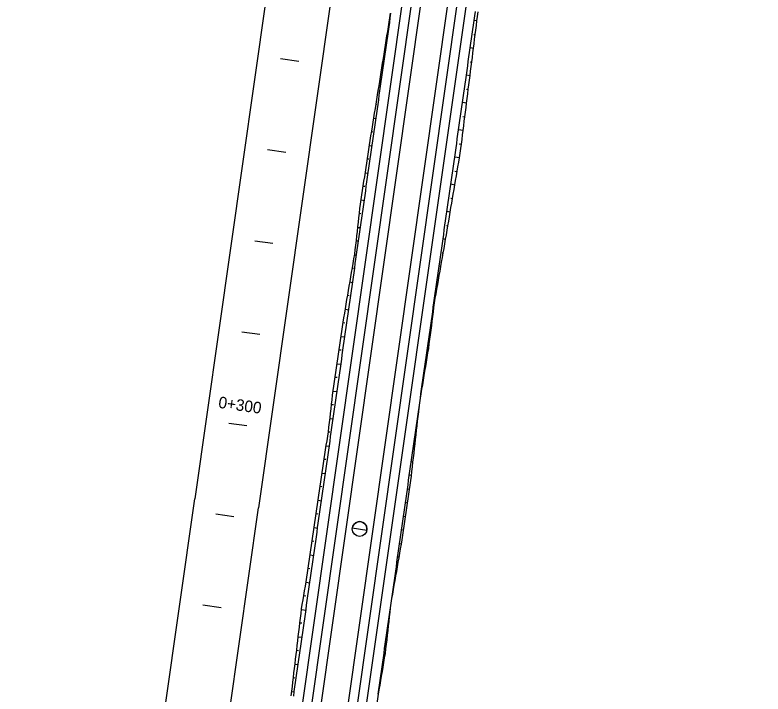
# Model space of a CAD drawing. Extents: x 6503541 to 6503743, y 5888004 to 5888145.
# Drawn here: x 6503703.334 to 6503705.285, y 5888121.381 to 5888123.154 of the extents above; entities that cross this region are included whole.
import ezdxf

# ---------------------------------------------------------------- set-up
doc = ezdxf.new("R2010")
doc.units = 0
doc.layers.add('12', color=7, linetype='Continuous')

msp = doc.modelspace()

# ---------------------------------------------------------------- linework, layer by layer
at = {"layer": '12'}
for p, q in [((6503703.334, 5888115.918), (6503705.1445, 5888128.6327)), ((6503703.3577, 5888115.9146), (6503705.1683, 5888128.6294)), ((6503703.4266, 5888115.9048), (6503705.2372, 5888128.6195)), ((6503703.8373, 5888119.6233), (6503705.1208, 5888128.6361)), ((6503703.4504, 5888115.9014), (6503705.2609, 5888128.6162)), ((6503704.0013, 5888119.5999), (6503705.2847, 5888128.6128)), ((6503704.5387, 5888127.06), (6503703.8027, 5888121.8909)), ((6503704.7051, 5888127.0363), (6503703.969, 5888121.8672)), ((6503704.5387, 5888123.138), (6503704.5314, 5888123.1389)), ((6503704.3102, 5888123.133), (6503704.3094, 5888123.1331)), ((6503704.5303, 5888123.1028), (6503704.5342, 5888123.1023)), ((6503704.3038, 5888123.0976), (6503704.3059, 5888123.0973)), ((6503704.2995, 5888123.0618), (6503704.2982, 5888123.062)), ((6503704.5297, 5888123.0665), (6503704.5213, 5888123.0676)), ((6503704.2926, 5888123.0265), (6503704.2957, 5888123.026)), ((6503704.5207, 5888123.0314), (6503704.5252, 5888123.0308)), ((6503704.2888, 5888122.9906), (6503704.287, 5888122.9909)), ((6503704.5207, 5888122.9951), (6503704.5111, 5888122.9963)), ((6503704.2812, 5888122.9554), (6503704.2855, 5888122.9547)), ((6503704.5111, 5888122.96), (6503704.5162, 5888122.9594)), ((6503704.5117, 5888122.9237), (6503704.501, 5888122.925)), ((6503704.278, 5888122.9194), (6503704.2755, 5888122.9198)), ((6503704.2697, 5888122.8843), (6503704.2754, 5888122.8834)), ((6503704.5015, 5888122.8887), (6503704.5072, 5888122.888)), ((6503704.2672, 5888122.8482), (6503704.264, 5888122.8487)), ((6503704.5027, 5888122.8522), (6503704.4908, 5888122.8537)), ((6503704.2584, 5888122.8132), (6503704.2653, 5888122.8121)), ((6503704.492, 5888122.8173), (6503704.4982, 5888122.8165)), ((6503704.2566, 5888122.777), (6503704.2529, 5888122.7776)), ((6503704.4931, 5888122.7809), (6503704.4807, 5888122.7828)), ((6503704.2475, 5888122.742), (6503704.2551, 5888122.7409)), ((6503704.4814, 5888122.7464), (6503704.4871, 5888122.7454)), ((6503704.481, 5888122.7099), (6503704.4706, 5888122.7117)), ((6503704.2461, 5888122.7058), (6503704.2421, 5888122.7064)), ((6503704.2367, 5888122.6708), (6503704.245, 5888122.6697)), ((6503704.4703, 5888122.6752), (6503704.475, 5888122.6744)), ((6503704.236, 5888122.6347), (6503704.2321, 5888122.6351)), ((6503704.469, 5888122.6389), (6503704.4604, 5888122.6404)), ((6503704.2281, 5888122.5994), (6503704.2348, 5888122.5986)), ((6503704.4591, 5888122.6041), (6503704.4629, 5888122.6034)), ((6503704.2269, 5888122.5632), (6503704.2241, 5888122.5636)), ((6503704.4568, 5888122.568), (6503704.4503, 5888122.5691)), ((6503704.4479, 5888122.533), (6503704.4507, 5888122.5325)), ((6503704.2198, 5888122.5278), (6503704.2247, 5888122.5271)), ((6503704.4445, 5888122.497), (6503704.4401, 5888122.4978)), ((6503704.2166, 5888122.4918), (6503704.2137, 5888122.4924)), ((6503704.2076, 5888122.4569), (6503704.2145, 5888122.4557)), ((6503704.4367, 5888122.4618), (6503704.4383, 5888122.4615)), ((6503704.2055, 5888122.4207), (6503704.2016, 5888122.4214)), ((6503704.4321, 5888122.4261), (6503704.43, 5888122.4264)), ((6503704.1956, 5888122.3859), (6503704.2043, 5888122.3844)), ((6503704.4257, 5888122.3907), (6503704.4265, 5888122.3905)), ((6503704.1945, 5888122.3496), (6503704.1896, 5888122.3504)), ((6503704.4223, 5888122.3548), (6503704.4198, 5888122.3551)), ((6503704.4162, 5888122.3193), (6503704.4177, 5888122.3191)), ((6503704.1844, 5888122.3148), (6503704.1942, 5888122.3133)), ((6503704.1842, 5888122.2784), (6503704.1792, 5888122.2791)), ((6503704.4127, 5888122.2834), (6503704.4097, 5888122.2839)), ((6503704.174, 5888122.2435), (6503704.1841, 5888122.2421)), ((6503704.4058, 5888122.2481), (6503704.407, 5888122.2479)), ((6503704.174, 5888122.2072), (6503704.1689, 5888122.2079)), ((6503704.4012, 5888122.2124), (6503704.3995, 5888122.2126)), ((6503704.1638, 5888122.1722), (6503704.1739, 5888122.1709)), ((6503704.3948, 5888122.1769), (6503704.3952, 5888122.1769)), ((6503704.1642, 5888122.136), (6503704.1594, 5888122.1365)), ((6503704.3878, 5888122.1306), (6503704.3882, 5888122.1305)), ((6503704.3894, 5888122.1413), (6503704.3894, 5888122.1413)), ((6503704.1554, 5888122.1007), (6503704.1638, 5888122.0998)), ((6503704.3834, 5888122.0948), (6503704.3827, 5888122.0949)), ((6503704.1549, 5888122.0645), (6503704.1511, 5888122.065)), ((6503704.3777, 5888122.0593), (6503704.38, 5888122.0589)), ((6503704.1457, 5888122.0294), (6503704.1536, 5888122.0282)), ((6503704.3743, 5888122.0234), (6503704.3726, 5888122.0236)), ((6503704.1445, 5888121.9932), (6503704.1404, 5888121.9938)), ((6503704.3675, 5888121.988), (6503704.372, 5888121.9873)), ((6503704.1351, 5888121.9582), (6503704.1435, 5888121.9569)), ((6503704.3653, 5888121.9519), (6503704.3624, 5888121.9524)), ((6503704.1341, 5888121.9219), (6503704.1298, 5888121.9226)), ((6503704.3574, 5888121.9167), (6503704.3629, 5888121.9159)), ((6503703.4869, 5888119.6732), (6503703.8027, 5888121.8909)), ((6503704.1246, 5888121.887), (6503704.1333, 5888121.8857)), ((6503704.355, 5888121.8807), (6503704.3523, 5888121.8811)), ((6503703.8754, 5888121.2097), (6503703.969, 5888121.8672)), ((6503704.1238, 5888121.8507), (6503704.1194, 5888121.8513)), ((6503704.3472, 5888121.8454), (6503704.3524, 5888121.8447)), ((6503704.1142, 5888121.8157), (6503704.1232, 5888121.8144)), ((6503704.3447, 5888121.8094), (6503704.3421, 5888121.8098)), ((6503704.1135, 5888121.7794), (6503704.109, 5888121.7801)), ((6503704.3371, 5888121.7741), (6503704.3419, 5888121.7735)), ((6503704.1037, 5888121.7445), (6503704.113, 5888121.7431)), ((6503704.3339, 5888121.7382), (6503704.332, 5888121.7385)), ((6503704.1032, 5888121.7082), (6503704.0985, 5888121.7089)), ((6503704.3269, 5888121.7029), (6503704.3295, 5888121.7025)), ((6503704.0933, 5888121.6732), (6503704.1029, 5888121.6717)), ((6503704.3226, 5888121.6671), (6503704.3218, 5888121.6672)), ((6503704.0924, 5888121.6369), (6503704.0871, 5888121.6378)), ((6503704.3168, 5888121.6316), (6503704.3171, 5888121.6315)), ((6503704.0811, 5888121.6023), (6503704.0927, 5888121.6006)), ((6503704.0823, 5888121.5659), (6503704.0769, 5888121.5665)), ((6503704.0727, 5888121.5308), (6503704.0826, 5888121.5296)), ((6503704.073, 5888121.4945), (6503704.0685, 5888121.495)), ((6503704.0643, 5888121.4593), (6503704.0725, 5888121.4583)), ((6503704.0637, 5888121.4231), (6503704.06, 5888121.4235)), ((6503704.0558, 5888121.3878), (6503704.0623, 5888121.3869))]:
    msp.add_line(p, q, dxfattribs=at)
for points in [[(6503704.0545, 5888121.3769), (6503704.0559, 5888121.3888), (6503704.0574, 5888121.4007), (6503704.0588, 5888121.4127), (6503704.0602, 5888121.4246), (6503704.0616, 5888121.4365), (6503704.063, 5888121.4484), (6503704.0644, 5888121.4603), (6503704.0658, 5888121.4723), (6503704.0672, 5888121.4842), (6503704.0686, 5888121.4961), (6503704.07, 5888121.508), (6503704.0714, 5888121.52), (6503704.0728, 5888121.5319), (6503704.0742, 5888121.5438), (6503704.0756, 5888121.5557), (6503704.0771, 5888121.5676), (6503704.0785, 5888121.5796), (6503704.0799, 5888121.5915), (6503704.0813, 5888121.6034), (6503704.0832, 5888121.6153), (6503704.0852, 5888121.6271), (6503704.0873, 5888121.6389), (6503704.0894, 5888121.6507), (6503704.0914, 5888121.6626), (6503704.0935, 5888121.6744), (6503704.0953, 5888121.6863), (6503704.097, 5888121.6981), (6503704.0987, 5888121.71), (6503704.1005, 5888121.7219), (6503704.1022, 5888121.7337), (6503704.1039, 5888121.7456), (6503704.1057, 5888121.7575), (6503704.1074, 5888121.7694), (6503704.1091, 5888121.7812), (6503704.1109, 5888121.7931), (6503704.1126, 5888121.805), (6503704.1143, 5888121.8169), (6503704.1161, 5888121.8287), (6503704.1178, 5888121.8406), (6503704.1195, 5888121.8525), (6503704.1213, 5888121.8644), (6503704.123, 5888121.8762), (6503704.1248, 5888121.8881), (6503704.1265, 5888121.9), (6503704.1282, 5888121.9119), (6503704.13, 5888121.9237), (6503704.1318, 5888121.9356), (6503704.1335, 5888121.9475), (6503704.1353, 5888121.9593), (6503704.137, 5888121.9712), (6503704.1388, 5888121.9831), (6503704.1406, 5888121.9949), (6503704.1423, 5888122.0068), (6503704.1441, 5888122.0187), (6503704.1459, 5888122.0306), (6503704.1477, 5888122.0424), (6503704.1495, 5888122.0543), (6503704.1513, 5888122.0661), (6503704.1528, 5888122.078), (6503704.1542, 5888122.09), (6503704.1555, 5888122.1019), (6503704.1569, 5888122.1138), (6503704.1582, 5888122.1258), (6503704.1596, 5888122.1377), (6503704.1609, 5888122.1496), (6503704.1623, 5888122.1615), (6503704.164, 5888122.1734), (6503704.1657, 5888122.1853), (6503704.1674, 5888122.1972), (6503704.1691, 5888122.2091), (6503704.1708, 5888122.2209), (6503704.1725, 5888122.2328), (6503704.1742, 5888122.2447), (6503704.1759, 5888122.2566), (6503704.1776, 5888122.2685), (6503704.1794, 5888122.2803), (6503704.1811, 5888122.2922), (6503704.1828, 5888122.3041), (6503704.1846, 5888122.316), (6503704.1863, 5888122.3278), (6503704.1881, 5888122.3397), (6503704.1898, 5888122.3516), (6503704.1918, 5888122.3634), (6503704.1938, 5888122.3752), (6503704.1958, 5888122.3871), (6503704.1978, 5888122.3989), (6503704.1998, 5888122.4108), (6503704.2018, 5888122.4226), (6503704.2038, 5888122.4344), (6503704.2058, 5888122.4463), (6503704.2078, 5888122.4581), (6503704.2098, 5888122.4699), (6503704.2119, 5888122.4818), (6503704.2139, 5888122.4936), (6503704.2159, 5888122.5054), (6503704.218, 5888122.5173), (6503704.22, 5888122.5291), (6503704.2215, 5888122.541), (6503704.2229, 5888122.5529), (6503704.2242, 5888122.5649), (6503704.2255, 5888122.5768), (6503704.2269, 5888122.5887), (6503704.2282, 5888122.6006), (6503704.2296, 5888122.6126), (6503704.2309, 5888122.6245), (6503704.2323, 5888122.6364), (6503704.2336, 5888122.6484), (6503704.2351, 5888122.6603), (6503704.2369, 5888122.6721), (6503704.2387, 5888122.684), (6503704.2405, 5888122.6959), (6503704.2423, 5888122.7077), (6503704.2441, 5888122.7196), (6503704.2459, 5888122.7315), (6503704.2477, 5888122.7433), (6503704.2495, 5888122.7552), (6503704.2513, 5888122.767), (6503704.2531, 5888122.7789), (6503704.2549, 5888122.7908), (6503704.2567, 5888122.8026), (6503704.2585, 5888122.8145), (6503704.2604, 5888122.8264), (6503704.2623, 5888122.8382), (6503704.2642, 5888122.8501), (6503704.2661, 5888122.8619), (6503704.268, 5888122.8738), (6503704.2699, 5888122.8856), (6503704.2719, 5888122.8975), (6503704.2738, 5888122.9093), (6503704.2757, 5888122.9211), (6503704.2776, 5888122.933), (6503704.2795, 5888122.9448), (6503704.2815, 5888122.9567), (6503704.2834, 5888122.9685), (6503704.2853, 5888122.9804), (6503704.2872, 5888122.9922), (6503704.2891, 5888123.0041), (6503704.2909, 5888123.0159), (6503704.2928, 5888123.0278), (6503704.2947, 5888123.0397), (6503704.2966, 5888123.0515), (6503704.2984, 5888123.0634), (6503704.3003, 5888123.0752), (6503704.3022, 5888123.0871), (6503704.304, 5888123.0989), (6503704.3059, 5888123.1108), (6503704.3078, 5888123.1226), (6503704.3097, 5888123.1345), (6503704.3115, 5888123.1463), (6503704.3134, 5888123.1582)], [(6503704.0608, 5888121.376), (6503704.0624, 5888121.3879), (6503704.0641, 5888121.3998), (6503704.0658, 5888121.4117), (6503704.0675, 5888121.4235), (6503704.0692, 5888121.4354), (6503704.0709, 5888121.4473), (6503704.0726, 5888121.4592), (6503704.0743, 5888121.4711), (6503704.076, 5888121.4829), (6503704.0777, 5888121.4948), (6503704.0794, 5888121.5067), (6503704.0811, 5888121.5186), (6503704.0827, 5888121.5305), (6503704.0844, 5888121.5423), (6503704.0861, 5888121.5542), (6503704.0878, 5888121.5661), (6503704.0895, 5888121.578), (6503704.0912, 5888121.5899), (6503704.0929, 5888121.6017), (6503704.0946, 5888121.6136), (6503704.0963, 5888121.6255), (6503704.098, 5888121.6374), (6503704.0997, 5888121.6493), (6503704.1014, 5888121.6611), (6503704.103, 5888121.673), (6503704.1047, 5888121.6849), (6503704.1064, 5888121.6968), (6503704.1081, 5888121.7087), (6503704.1098, 5888121.7205), (6503704.1115, 5888121.7324), (6503704.1132, 5888121.7443), (6503704.1149, 5888121.7562), (6503704.1166, 5888121.7681), (6503704.1183, 5888121.7799), (6503704.12, 5888121.7918), (6503704.1217, 5888121.8037), (6503704.1233, 5888121.8156), (6503704.125, 5888121.8275), (6503704.1267, 5888121.8393), (6503704.1284, 5888121.8512), (6503704.1301, 5888121.8631), (6503704.1318, 5888121.875), (6503704.1335, 5888121.8869), (6503704.1352, 5888121.8987), (6503704.1369, 5888121.9106), (6503704.1386, 5888121.9225), (6503704.1403, 5888121.9344), (6503704.142, 5888121.9463), (6503704.1436, 5888121.9581), (6503704.1453, 5888121.97), (6503704.147, 5888121.9819), (6503704.1487, 5888121.9938), (6503704.1504, 5888122.0057), (6503704.1521, 5888122.0175), (6503704.1538, 5888122.0294), (6503704.1555, 5888122.0413), (6503704.1572, 5888122.0532), (6503704.1589, 5888122.0651), (6503704.1606, 5888122.0769), (6503704.1623, 5888122.0888), (6503704.1639, 5888122.1007), (6503704.1656, 5888122.1126), (6503704.1673, 5888122.1245), (6503704.169, 5888122.1363), (6503704.1707, 5888122.1482), (6503704.1724, 5888122.1601), (6503704.1741, 5888122.172), (6503704.1758, 5888122.1839), (6503704.1775, 5888122.1958), (6503704.1792, 5888122.2076), (6503704.1809, 5888122.2195), (6503704.1826, 5888122.2314), (6503704.1842, 5888122.2433), (6503704.1859, 5888122.2552), (6503704.1876, 5888122.267), (6503704.1893, 5888122.2789), (6503704.191, 5888122.2908), (6503704.1927, 5888122.3027), (6503704.1944, 5888122.3146), (6503704.1961, 5888122.3264), (6503704.1978, 5888122.3383), (6503704.1995, 5888122.3502), (6503704.2012, 5888122.3621), (6503704.2029, 5888122.374), (6503704.2045, 5888122.3858), (6503704.2062, 5888122.3977), (6503704.2079, 5888122.4096), (6503704.2096, 5888122.4215), (6503704.2113, 5888122.4334), (6503704.213, 5888122.4452), (6503704.2147, 5888122.4571), (6503704.2164, 5888122.469), (6503704.2181, 5888122.4809), (6503704.2198, 5888122.4928), (6503704.2215, 5888122.5046), (6503704.2232, 5888122.5165), (6503704.2248, 5888122.5284), (6503704.2265, 5888122.5403), (6503704.2282, 5888122.5522), (6503704.2299, 5888122.564), (6503704.2316, 5888122.5759), (6503704.2333, 5888122.5878), (6503704.235, 5888122.5997), (6503704.2367, 5888122.6116), (6503704.2384, 5888122.6234), (6503704.2401, 5888122.6353), (6503704.2418, 5888122.6472), (6503704.2435, 5888122.6591), (6503704.2451, 5888122.671), (6503704.2468, 5888122.6828), (6503704.2485, 5888122.6947), (6503704.2502, 5888122.7066), (6503704.2519, 5888122.7185), (6503704.2536, 5888122.7304), (6503704.2553, 5888122.7422), (6503704.257, 5888122.7541), (6503704.2587, 5888122.766), (6503704.2604, 5888122.7779), (6503704.2621, 5888122.7898), (6503704.2638, 5888122.8016), (6503704.2654, 5888122.8135), (6503704.2671, 5888122.8254), (6503704.2688, 5888122.8373), (6503704.2705, 5888122.8492), (6503704.2722, 5888122.861), (6503704.2739, 5888122.8729), (6503704.2756, 5888122.8848), (6503704.2773, 5888122.8967), (6503704.279, 5888122.9086), (6503704.2807, 5888122.9204), (6503704.2824, 5888122.9323), (6503704.2841, 5888122.9442), (6503704.2858, 5888122.9561), (6503704.2874, 5888122.968), (6503704.2891, 5888122.9798), (6503704.2908, 5888122.9917), (6503704.2925, 5888123.0036), (6503704.2942, 5888123.0155), (6503704.2959, 5888123.0274), (6503704.2976, 5888123.0392), (6503704.2993, 5888123.0511), (6503704.301, 5888123.063), (6503704.3027, 5888123.0749), (6503704.3044, 5888123.0868), (6503704.3061, 5888123.0986), (6503704.3077, 5888123.1105), (6503704.3094, 5888123.1224), (6503704.3111, 5888123.1343), (6503704.3128, 5888123.1462), (6503704.3145, 5888123.158)], [(6503704.2811, 5888121.381), (6503704.2828, 5888121.3929), (6503704.2845, 5888121.4048), (6503704.2862, 5888121.4166), (6503704.2879, 5888121.4285), (6503704.2895, 5888121.4404), (6503704.2912, 5888121.4523), (6503704.2929, 5888121.4642), (6503704.2946, 5888121.476), (6503704.2963, 5888121.4879), (6503704.298, 5888121.4998), (6503704.2997, 5888121.5117), (6503704.3014, 5888121.5236), (6503704.3031, 5888121.5354), (6503704.3048, 5888121.5473), (6503704.3065, 5888121.5592), (6503704.3082, 5888121.5711), (6503704.3098, 5888121.583), (6503704.3115, 5888121.5948), (6503704.3132, 5888121.6067), (6503704.3149, 5888121.6186), (6503704.3166, 5888121.6305), (6503704.3183, 5888121.6424), (6503704.32, 5888121.6543), (6503704.3217, 5888121.6661), (6503704.3234, 5888121.678), (6503704.3251, 5888121.6899), (6503704.3268, 5888121.7018), (6503704.3285, 5888121.7137), (6503704.3301, 5888121.7255), (6503704.3318, 5888121.7374), (6503704.3335, 5888121.7493), (6503704.3352, 5888121.7612), (6503704.3369, 5888121.7731), (6503704.3386, 5888121.7849), (6503704.3403, 5888121.7968), (6503704.342, 5888121.8087), (6503704.3437, 5888121.8206), (6503704.3454, 5888121.8325), (6503704.3471, 5888121.8443), (6503704.3488, 5888121.8562), (6503704.3505, 5888121.8681), (6503704.3521, 5888121.88), (6503704.3538, 5888121.8919), (6503704.3555, 5888121.9037), (6503704.3572, 5888121.9156), (6503704.3589, 5888121.9275), (6503704.3606, 5888121.9394), (6503704.3623, 5888121.9513), (6503704.364, 5888121.9631), (6503704.3657, 5888121.975), (6503704.3674, 5888121.9869), (6503704.3691, 5888121.9988), (6503704.3708, 5888122.0107), (6503704.3724, 5888122.0225), (6503704.3741, 5888122.0344), (6503704.3758, 5888122.0463), (6503704.3775, 5888122.0582), (6503704.3792, 5888122.0701), (6503704.3809, 5888122.0819), (6503704.3826, 5888122.0938), (6503704.3843, 5888122.1057), (6503704.386, 5888122.1176), (6503704.3877, 5888122.1295), (6503704.3894, 5888122.1413), (6503704.3911, 5888122.1532), (6503704.3927, 5888122.1651), (6503704.3944, 5888122.177), (6503704.3961, 5888122.1889), (6503704.3978, 5888122.2007), (6503704.3995, 5888122.2126), (6503704.4012, 5888122.2245), (6503704.4029, 5888122.2364), (6503704.4046, 5888122.2483), (6503704.4063, 5888122.2601), (6503704.408, 5888122.272), (6503704.4097, 5888122.2839), (6503704.4114, 5888122.2958), (6503704.413, 5888122.3077), (6503704.4147, 5888122.3195), (6503704.4164, 5888122.3314), (6503704.4181, 5888122.3433), (6503704.4198, 5888122.3552), (6503704.4215, 5888122.3671), (6503704.4232, 5888122.3789), (6503704.4249, 5888122.3908), (6503704.4266, 5888122.4027), (6503704.4283, 5888122.4146), (6503704.43, 5888122.4265), (6503704.4317, 5888122.4383), (6503704.4333, 5888122.4502), (6503704.435, 5888122.4621), (6503704.4367, 5888122.474), (6503704.4384, 5888122.4859), (6503704.4401, 5888122.4977), (6503704.4418, 5888122.5096), (6503704.4435, 5888122.5215), (6503704.4452, 5888122.5334), (6503704.4469, 5888122.5453), (6503704.4486, 5888122.5571), (6503704.4503, 5888122.569), (6503704.452, 5888122.5809), (6503704.4536, 5888122.5928), (6503704.4553, 5888122.6047), (6503704.457, 5888122.6165), (6503704.4587, 5888122.6284), (6503704.4604, 5888122.6403), (6503704.4621, 5888122.6522), (6503704.4638, 5888122.6641), (6503704.4655, 5888122.6759), (6503704.4672, 5888122.6878), (6503704.4689, 5888122.6997), (6503704.4706, 5888122.7116), (6503704.4723, 5888122.7235), (6503704.4739, 5888122.7353), (6503704.4756, 5888122.7472), (6503704.4773, 5888122.7591), (6503704.479, 5888122.771), (6503704.4807, 5888122.7829), (6503704.4824, 5888122.7947), (6503704.4841, 5888122.8066), (6503704.4858, 5888122.8185), (6503704.4875, 5888122.8304), (6503704.4892, 5888122.8423), (6503704.4909, 5888122.8541), (6503704.4926, 5888122.866), (6503704.4942, 5888122.8779), (6503704.4959, 5888122.8898), (6503704.4976, 5888122.9017), (6503704.4993, 5888122.9135), (6503704.501, 5888122.9254), (6503704.5027, 5888122.9373), (6503704.5044, 5888122.9492), (6503704.5061, 5888122.9611), (6503704.5078, 5888122.9729), (6503704.5095, 5888122.9848), (6503704.5112, 5888122.9967), (6503704.5129, 5888123.0086), (6503704.5145, 5888123.0205), (6503704.5162, 5888123.0323), (6503704.5179, 5888123.0442), (6503704.5196, 5888123.0561), (6503704.5213, 5888123.068), (6503704.523, 5888123.0799), (6503704.5247, 5888123.0917), (6503704.5264, 5888123.1036), (6503704.5281, 5888123.1155), (6503704.5298, 5888123.1274), (6503704.5315, 5888123.1393), (6503704.5332, 5888123.1512), (6503704.5348, 5888123.163)], [(6503704.3894, 5888122.1413), (6503704.3913, 5888122.1532), (6503704.3933, 5888122.165), (6503704.3953, 5888122.1769), (6503704.3972, 5888122.1887), (6503704.3992, 5888122.2005), (6503704.4012, 5888122.2124), (6503704.4031, 5888122.2242), (6503704.4051, 5888122.2361), (6503704.4071, 5888122.2479), (6503704.409, 5888122.2597), (6503704.411, 5888122.2716), (6503704.4128, 5888122.2835), (6503704.4144, 5888122.2953), (6503704.416, 5888122.3072), (6503704.4177, 5888122.3191), (6503704.4193, 5888122.331), (6503704.4209, 5888122.3429), (6503704.4223, 5888122.3548), (6503704.4237, 5888122.3667), (6503704.4251, 5888122.3787), (6503704.4265, 5888122.3906), (6503704.428, 5888122.4025), (6503704.43, 5888122.4143), (6503704.4321, 5888122.4262), (6503704.4342, 5888122.438), (6503704.4363, 5888122.4498), (6503704.4383, 5888122.4616), (6503704.4404, 5888122.4735), (6503704.4425, 5888122.4853), (6503704.4445, 5888122.4971), (6503704.4466, 5888122.5089), (6503704.4487, 5888122.5208), (6503704.4507, 5888122.5326), (6503704.4528, 5888122.5444), (6503704.4548, 5888122.5563), (6503704.4568, 5888122.5681), (6503704.4589, 5888122.5799), (6503704.4609, 5888122.5917), (6503704.4629, 5888122.6036), (6503704.465, 5888122.6154), (6503704.467, 5888122.6272), (6503704.469, 5888122.6391), (6503704.471, 5888122.6509), (6503704.473, 5888122.6627), (6503704.475, 5888122.6746), (6503704.477, 5888122.6864), (6503704.4791, 5888122.6983), (6503704.4811, 5888122.7101), (6503704.4831, 5888122.7219), (6503704.4851, 5888122.7338), (6503704.4871, 5888122.7456), (6503704.4891, 5888122.7574), (6503704.4911, 5888122.7693), (6503704.4931, 5888122.7811), (6503704.4951, 5888122.7929), (6503704.4967, 5888122.8048), (6503704.4983, 5888122.8167), (6503704.4997, 5888122.8286), (6503704.5012, 5888122.8406), (6503704.5027, 5888122.8525), (6503704.5042, 5888122.8644), (6503704.5057, 5888122.8763), (6503704.5072, 5888122.8882), (6503704.5087, 5888122.9001), (6503704.5102, 5888122.912), (6503704.5117, 5888122.9239), (6503704.5132, 5888122.9358), (6503704.5147, 5888122.9477), (6503704.5162, 5888122.9596), (6503704.5177, 5888122.9715), (6503704.5192, 5888122.9834), (6503704.5207, 5888122.9953), (6503704.5222, 5888123.0073), (6503704.5237, 5888123.0192), (6503704.5252, 5888123.0311), (6503704.5267, 5888123.043), (6503704.5282, 5888123.0549), (6503704.5297, 5888123.0668), (6503704.5312, 5888123.0787), (6503704.5327, 5888123.0906), (6503704.5342, 5888123.1025), (6503704.5357, 5888123.1144), (6503704.5372, 5888123.1263), (6503704.5388, 5888123.1382), (6503704.5403, 5888123.1501), (6503704.5418, 5888123.162)], [(6503704.0743, 5888123.0322), (6503704.0268, 5888123.0389)], [(6503704.0404, 5888122.7946), (6503703.9929, 5888122.8013)], [(6503704.0066, 5888122.557), (6503703.9591, 5888122.5637)], [(6503703.9728, 5888122.3194), (6503703.9253, 5888122.3261)], [(6503704.315, 5888121.6186), (6503704.3169, 5888121.6304), (6503704.319, 5888121.6423), (6503704.3211, 5888121.6541), (6503704.3232, 5888121.6659), (6503704.3252, 5888121.6777), (6503704.3273, 5888121.6896), (6503704.3294, 5888121.7014), (6503704.3314, 5888121.7132), (6503704.3335, 5888121.7251), (6503704.3356, 5888121.7369), (6503704.3376, 5888121.7487), (6503704.3397, 5888121.7605), (6503704.3418, 5888121.7724), (6503704.3436, 5888121.7842), (6503704.3453, 5888121.7961), (6503704.3471, 5888121.808), (6503704.3488, 5888121.8198), (6503704.3505, 5888121.8317), (6503704.3523, 5888121.8436), (6503704.354, 5888121.8555), (6503704.3558, 5888121.8673), (6503704.3575, 5888121.8792), (6503704.3592, 5888121.8911), (6503704.361, 5888121.903), (6503704.3628, 5888121.9148), (6503704.3645, 5888121.9267), (6503704.3663, 5888121.9386), (6503704.368, 5888121.9504), (6503704.3693, 5888121.9624), (6503704.3706, 5888121.9743), (6503704.3719, 5888121.9862), (6503704.3732, 5888121.9982), (6503704.3746, 5888122.0101), (6503704.3759, 5888122.022), (6503704.3772, 5888122.034), (6503704.3786, 5888122.0459), (6503704.3799, 5888122.0578), (6503704.3813, 5888122.0698), (6503704.3826, 5888122.0817), (6503704.384, 5888122.0936), (6503704.3853, 5888122.1055), (6503704.3867, 5888122.1175), (6503704.388, 5888122.1294), (6503704.3894, 5888122.1413)], [(6503703.8914, 5888122.0885), (6503703.9389, 5888122.0818)], [(6503703.9051, 5888121.8442), (6503703.8576, 5888121.8509)], [(6503704.2137, 5888121.8148), (6503704.2517, 5888121.8094)], [(6503704.276, 5888121.3454), (6503704.2781, 5888121.3572), (6503704.2802, 5888121.369), (6503704.2822, 5888121.3809), (6503704.2841, 5888121.3927), (6503704.2861, 5888121.4045), (6503704.288, 5888121.4164), (6503704.29, 5888121.4282), (6503704.292, 5888121.4401), (6503704.2939, 5888121.4519), (6503704.2959, 5888121.4637), (6503704.2978, 5888121.4756), (6503704.2998, 5888121.4874), (6503704.3015, 5888121.4993), (6503704.3028, 5888121.5112), (6503704.3042, 5888121.5232), (6503704.3055, 5888121.5351), (6503704.3069, 5888121.547), (6503704.3082, 5888121.559), (6503704.3096, 5888121.5709), (6503704.3109, 5888121.5828), (6503704.3123, 5888121.5947), (6503704.3136, 5888121.6067), (6503704.315, 5888121.6186)], [(6503703.8713, 5888121.6066), (6503703.8238, 5888121.6133)]]:
    msp.add_lwpolyline(points, dxfattribs=at)
msp.add_circle((6503704.2327, 5888121.8121), 0.0192, dxfattribs=at)
for start, end in [(47.4484, 171.8957), (351.8957, 47.4484)]:
    msp.add_arc((6503704.2327, 5888121.8121), 0.0192, start, end, dxfattribs=at)

# ---------------------------------------------------------------- texts
msp.add_text('0+300', height=0.03, rotation=351.8957, dxfattribs=at).set_placement((6503703.863, 5888122.1286))

doc.saveas('drawing.dxf')
